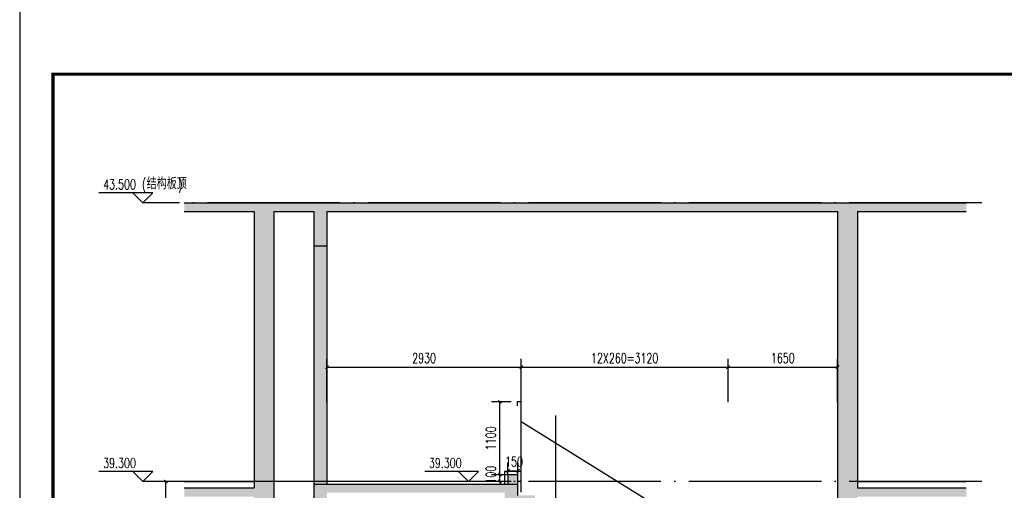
# Model space of a CAD drawing. Extents: x 797781 to 1255204, y 21234 to 1024248.
# Tile 987 of 1056: x 1146159 to 1161009, y 639538 to 646634. Entities that reach past the tile are written whole.
import ezdxf

# ---------------------------------------------------------------- set-up
doc = ezdxf.new("R2010")
doc.units = 0
doc.header["$LTSCALE"] = 1000
doc.header["$MEASUREMENT"] = 0
doc.linetypes.add('230303生产综合楼-平面图_t8$0$DOTE', pattern=[2.42, 2, -0.2, 0.02, -0.2])
for name, color, linetype in [('230303生产综合楼-平面图_t8$0$AXIS', 3, 'Continuous'), ('230303生产综合楼-平面图_t8$0$DIM_ELEV', 3, 'Continuous'), ('230303生产综合楼-平面图_t8$0$DOTE', 1, '230303生产综合楼-平面图_t8$0$DOTE'), ('230303生产综合楼-平面图_t8$0$PUB_DIM', 3, 'Continuous'), ('230303生产综合楼-平面图_t8$0$PUB_TEXT', 7, 'Continuous'), ('230303生产综合楼-平面图_t8$0$WALL', 40, 'Continuous'), ('PUB_HATCH', 8, 'Continuous'), ('PUB_TITLE', 4, 'Continuous')]:
    doc.layers.add(name, color=color, linetype=linetype)
doc.styles.add('230303生产综合楼-平面图_t8$0$_TCH_DIM', font='SIMPLEX', dxfattribs={"bigfont": 'GBCBIG'})
doc.styles.add('230303生产综合楼-平面图_T8$0$_TCH_DIM_T3', font='SIMPLEX', dxfattribs={"width": 0.705882, "bigfont": 'GBCBIG'})
doc.dimstyles.new('230303生产综合楼-平面图_T8$0$_TCH_ARCH&&50', dxfattribs={"dimtxt": 148.75, "dimasz": 50, "dimexe": 125, "dimexo": 150, "dimgap": 63.125, "dimtad": 1, "dimdec": 0, "dimzin": 0, "dimdsep": 46, "dimtxsty": '230303生产综合楼-平面图_T8$0$_TCH_DIM_T3', "dimblk": '230303生产综合楼-平面图_t8$0$_ArchTick', "dimcen": 0.09, "dimclrt": 7, "dimazin": 2, "dimtfac": 1, "dimtdec": 0, "dimtix": 1, "dimtmove": 2, "dimatfit": 3, "dimfxl": 1, "dimtolj": 1, "dimtzin": 0, "dimarcsym": 0})

# ---------------------------------------------------------------- blocks, each defined once
blk = doc.blocks.new('230303生产综合楼-平面图_t8$0$_ArchTick')
at = {"color": 0, "linetype": 'ByBlock', "const_width": 0.3}
blk.add_lwpolyline([(-0.5, -0.5), (0.5, 0.5)], dxfattribs=at)
blk = doc.blocks.new('*D2448')
at = {"layer": '230303生产综合楼-平面图_t8$0$PUB_DIM', "color": 0, "lineweight": -2, "transparency": 16777216}
for p, q in [((1153524, 639773), (1153524, 639959)), ((1153674, 639773), (1153674, 639959)), ((1153524, 639834), (1153674, 639834))]:
    blk.add_line(p, q, dxfattribs=at)
at = {"layer": 'Defpoints', "color": 0, "transparency": 16777216}
for p in [(1153674, 639834), (1153524, 639623), (1153674, 639623)]:
    blk.add_point(p, dxfattribs=at)
at = {"layer": '230303生产综合楼-平面图_t8$0$PUB_DIM', "color": 0, "lineweight": -2, "transparency": 16777216, "xscale": 50, "yscale": 50, "zscale": 50, "rotation": 180}
blk.add_blockref('230303生产综合楼-平面图_t8$0$_ArchTick', (1153524, 639834), dxfattribs=at)
at = {"layer": '230303生产综合楼-平面图_t8$0$PUB_DIM', "color": 0, "lineweight": -2, "transparency": 16777216, "xscale": 50, "yscale": 50, "zscale": 50}
blk.add_blockref('230303生产综合楼-平面图_t8$0$_ArchTick', (1153674, 639834), dxfattribs=at)
at = {"layer": '230303生产综合楼-平面图_t8$0$PUB_DIM', "color": 7, "transparency": 16777216, "insert": (1153615, 639971), "char_height": 148.8, "attachment_point": 5, "style": '230303生产综合楼-平面图_T8$0$_TCH_DIM_T3'}
blk.add_mtext('\\A1;150', dxfattribs=at)
blk = doc.blocks.new('*D2483')
at = {"layer": '230303生产综合楼-平面图_t8$0$PUB_DIM', "color": 0, "lineweight": -2, "transparency": 16777216}
for p, q in [((1149290, 639673), (1148241, 639673)), ((1148366, 637573), (1148366, 639673)), ((1149290, 637573), (1148241, 637573))]:
    blk.add_line(p, q, dxfattribs=at)
at = {"layer": 'Defpoints', "color": 0, "transparency": 16777216}
for p in [(1148366, 639673), (1149440, 639673), (1149440, 637573)]:
    blk.add_point(p, dxfattribs=at)
at = {"layer": '230303生产综合楼-平面图_t8$0$PUB_DIM', "color": 0, "lineweight": -2, "transparency": 16777216, "xscale": 50, "yscale": 50, "zscale": 50}
for p, rotation in [((1148366, 639673), 90), ((1148366, 637573), 270)]:
    blk.add_blockref('230303生产综合楼-平面图_t8$0$_ArchTick', p, dxfattribs=dict(at, rotation=rotation))
at = {"layer": '230303生产综合楼-平面图_t8$0$PUB_DIM', "color": 7, "transparency": 16777216, "insert": (1148229, 638623), "char_height": 148.75, "attachment_point": 5, "rotation": 90, "style": '230303生产综合楼-平面图_T8$0$_TCH_DIM_T3'}
blk.add_mtext('\\A1;161.5X13=2100', dxfattribs=at)
blk = doc.blocks.new('*D3619')
at = {"layer": '230303生产综合楼-平面图_t8$0$PUB_DIM', "color": 0, "lineweight": -2, "transparency": 16777216}
for p, q in [((1153574, 640873), (1153277, 640873)), ((1153402, 639773), (1153402, 640873)), ((1153574, 639773), (1153277, 639773))]:
    blk.add_line(p, q, dxfattribs=at)
at = {"layer": 'Defpoints', "color": 0, "transparency": 16777216}
for p in [(1153402, 640873), (1153724, 640873), (1153724, 639773)]:
    blk.add_point(p, dxfattribs=at)
at = {"layer": '230303生产综合楼-平面图_t8$0$PUB_DIM', "color": 0, "lineweight": -2, "transparency": 16777216, "xscale": 50, "yscale": 50, "zscale": 50}
for p, rotation in [((1153402, 640873), 90), ((1153402, 639773), 270)]:
    blk.add_blockref('230303生产综合楼-平面图_t8$0$_ArchTick', p, dxfattribs=dict(at, rotation=rotation))
at = {"layer": '230303生产综合楼-平面图_t8$0$PUB_DIM', "color": 7, "transparency": 16777216, "insert": (1153265, 640323), "char_height": 148.8, "attachment_point": 5, "rotation": 90, "style": '230303生产综合楼-平面图_T8$0$_TCH_DIM_T3'}
blk.add_mtext('\\A1;1100', dxfattribs=at)
blk = doc.blocks.new('*D3620')
at = {"layer": '230303生产综合楼-平面图_t8$0$PUB_DIM', "color": 0, "lineweight": -2, "transparency": 16777216}
for p, q in [((1153574, 639773), (1153277, 639773)), ((1153402, 639773), (1153402, 639823)), ((1153402, 639673), (1153402, 639773)), ((1153574, 639673), (1153277, 639673)), ((1153402, 639673), (1153402, 639623))]:
    blk.add_line(p, q, dxfattribs=at)
at = {"layer": 'Defpoints', "color": 0, "transparency": 16777216}
for p in [(1153402, 639773), (1153724, 639773), (1153724, 639673)]:
    blk.add_point(p, dxfattribs=at)
at = {"layer": '230303生产综合楼-平面图_t8$0$PUB_DIM', "color": 0, "lineweight": -2, "transparency": 16777216, "xscale": 50, "yscale": 50, "zscale": 50}
for p, rotation in [((1153402, 639773), 270), ((1153402, 639673), 90)]:
    blk.add_blockref('230303生产综合楼-平面图_t8$0$_ArchTick', p, dxfattribs=dict(at, rotation=rotation))
at = {"layer": '230303生产综合楼-平面图_t8$0$PUB_DIM', "color": 7, "transparency": 16777216, "insert": (1153265, 639773), "char_height": 148.8, "attachment_point": 5, "rotation": 90, "style": '230303生产综合楼-平面图_T8$0$_TCH_DIM_T3'}
blk.add_mtext('\\A1;100', dxfattribs=at)
blk = doc.blocks.new('*D3621')
at = {"layer": '230303生产综合楼-平面图_t8$0$AXIS', "color": 0, "lineweight": -2, "transparency": 16777216}
for p, q in [((1150794, 640866), (1150794, 641520)), ((1150794, 641395), (1153724, 641395)), ((1153724, 640866), (1153724, 641520))]:
    blk.add_line(p, q, dxfattribs=at)
at = {"layer": 'Defpoints', "color": 0, "transparency": 16777216}
for p in [(1153724, 641395), (1150794, 640716), (1153724, 640716)]:
    blk.add_point(p, dxfattribs=at)
at = {"layer": '230303生产综合楼-平面图_t8$0$AXIS', "color": 0, "lineweight": -2, "transparency": 16777216, "xscale": 50, "yscale": 50, "zscale": 50, "rotation": 180}
blk.add_blockref('230303生产综合楼-平面图_t8$0$_ArchTick', (1150794, 641395), dxfattribs=at)
at = {"layer": '230303生产综合楼-平面图_t8$0$AXIS', "color": 0, "lineweight": -2, "transparency": 16777216, "xscale": 50, "yscale": 50, "zscale": 50}
blk.add_blockref('230303生产综合楼-平面图_t8$0$_ArchTick', (1153724, 641395), dxfattribs=at)
at = {"layer": '230303生产综合楼-平面图_t8$0$AXIS', "color": 7, "transparency": 16777216, "insert": (1152259, 641532), "char_height": 148.8, "attachment_point": 5, "style": '230303生产综合楼-平面图_T8$0$_TCH_DIM_T3'}
blk.add_mtext('\\A1;2930', dxfattribs=at)
blk = doc.blocks.new('*D3622')
at = {"layer": '230303生产综合楼-平面图_t8$0$AXIS', "color": 0, "lineweight": -2, "transparency": 16777216}
for p, q in [((1153724, 640866), (1153724, 641520)), ((1153724, 641395), (1156844, 641395)), ((1156844, 640866), (1156844, 641520))]:
    blk.add_line(p, q, dxfattribs=at)
at = {"layer": 'Defpoints', "color": 0, "transparency": 16777216}
for p in [(1156844, 641395), (1153724, 640716), (1156844, 640716)]:
    blk.add_point(p, dxfattribs=at)
at = {"layer": '230303生产综合楼-平面图_t8$0$AXIS', "color": 0, "lineweight": -2, "transparency": 16777216, "xscale": 50, "yscale": 50, "zscale": 50, "rotation": 180}
blk.add_blockref('230303生产综合楼-平面图_t8$0$_ArchTick', (1153724, 641395), dxfattribs=at)
at = {"layer": '230303生产综合楼-平面图_t8$0$AXIS', "color": 0, "lineweight": -2, "transparency": 16777216, "xscale": 50, "yscale": 50, "zscale": 50}
blk.add_blockref('230303生产综合楼-平面图_t8$0$_ArchTick', (1156844, 641395), dxfattribs=at)
at = {"layer": '230303生产综合楼-平面图_t8$0$AXIS', "color": 7, "transparency": 16777216, "insert": (1155284, 641532), "char_height": 148.75, "attachment_point": 5, "style": '230303生产综合楼-平面图_T8$0$_TCH_DIM_T3'}
blk.add_mtext('\\A1;12X260=3120', dxfattribs=at)
blk = doc.blocks.new('*D3623')
at = {"layer": '230303生产综合楼-平面图_t8$0$AXIS', "color": 0, "lineweight": -2, "transparency": 16777216}
for p, q in [((1156844, 640866), (1156844, 641520)), ((1156844, 641395), (1158494, 641395)), ((1158494, 640866), (1158494, 641520))]:
    blk.add_line(p, q, dxfattribs=at)
at = {"layer": 'Defpoints', "color": 0, "transparency": 16777216}
for p in [(1158494, 641395), (1156844, 640716), (1158494, 640716)]:
    blk.add_point(p, dxfattribs=at)
at = {"layer": '230303生产综合楼-平面图_t8$0$AXIS', "color": 0, "lineweight": -2, "transparency": 16777216, "xscale": 50, "yscale": 50, "zscale": 50, "rotation": 180}
blk.add_blockref('230303生产综合楼-平面图_t8$0$_ArchTick', (1156844, 641395), dxfattribs=at)
at = {"layer": '230303生产综合楼-平面图_t8$0$AXIS', "color": 0, "lineweight": -2, "transparency": 16777216, "xscale": 50, "yscale": 50, "zscale": 50}
blk.add_blockref('230303生产综合楼-平面图_t8$0$_ArchTick', (1158494, 641395), dxfattribs=at)
at = {"layer": '230303生产综合楼-平面图_t8$0$AXIS', "color": 7, "transparency": 16777216, "insert": (1157669, 641532), "char_height": 148.8, "attachment_point": 5, "style": '230303生产综合楼-平面图_T8$0$_TCH_DIM_T3'}
blk.add_mtext('\\A1;1650', dxfattribs=at)

msp = doc.modelspace()

# ---------------------------------------------------------------- hatches: boundary and pattern name
at = {"layer": 'PUB_HATCH'}
h = msp.add_hatch(dxfattribs=at)
h.set_pattern_fill('钢筋混凝土', color=256, scale=50)
h.set_pattern_definition([(45, (377525.06, 710188.74), (-88.388348, 88.388348), []), (50, (377525.06, 710188.74), (358.63009, -31.37607), [37.5, -412.5]), (355, (377525.06, 710188.74), (-69.37567, 376.09607), [30, -330]), (100.4514, (377554.94, 710186.13), (289.25469, 344.71977), [31.8701, -350.57106]), (46.1842, (377525.06, 710288.74), (533.62052, -82.7595), [56.25, -618.75]), (96.6356, (377569.5, 710281.85), (467.33135, 487.05894), [47.80514, -525.8565]), (351.1842, (377525.06, 710288.74), (467.33097, 487.0593), [45, -495]), (21, (377575.06, 710263.74), (298.45353, -201.30945), [37.5, -412.5]), (326, (377575.06, 710263.74), (121.65767, 362.57502), [30, -330]), (71.4514, (377599.93, 710246.97), (420.11131, 161.26525), [31.8701, -350.57106]), (37.5, (377525.06, 710188.74), (6.079928, 166.446927), [0, -326, 0, -335, 0, -331.25]), (7.5, (377525.06, 710188.74), (131.53477, 197.205856), [0, -191, 0, -318.5, 0, -126.25]), (327.5, (377413.56, 710188.74), (266.911218, -11.277436), [0, -125, 0, -390, 0, -517.5]), (317.5, (377363.56, 710188.74), (291.593085, 50.05249), [0, -162.5, 0, -259, 0, -367.5])])
h.paths.add_polyline_path([(1158843.7, 626423.4), (1158793.7, 626423.4), (1158793.7, 631043.4), (1160434.7, 631043.4), (1160434.7, 631173.4), (1158793.7, 631173.4), (1158793.7, 635243.4), (1160434.7, 635243.4), (1160434.7, 635373.4), (1158793.7, 635373.4), (1158793.7, 639443.4), (1160434.7, 639443.4), (1160434.7, 639573.4), (1158793.7, 639573.4), (1158793.7, 643743.4), (1160434.7, 643743.4), (1160434.7, 643873.4), (1148641.1, 643873.4), (1148641.1, 643743.4), (1149693.7, 643743.4), (1149693.7, 639573.4), (1148641.1, 639573.4), (1148641.1, 639443.4), (1149693.7, 639443.4), (1149693.7, 635373.4), (1148641.1, 635373.4), (1148641.1, 635243.4), (1149693.7, 635243.4), (1149693.7, 631173.4), (1148641.1, 631173.4), (1148641.1, 631043.4), (1149693.7, 631043.4), (1149693.7, 626373.4), (1148641.1, 626373.4), (1148641.1, 626243.4), (1149643.7, 626243.4), (1149643.7, 621273.4), (1148641.1, 621273.4), (1148641.1, 621023.4), (1149643.7, 621023.4), (1149643.7, 615673.4), (1148641.1, 615673.4), (1148641.1, 615373.4), (1160434.7, 615373.4), (1160434.7, 615673.4), (1158843.7, 615673.4), (1158843.7, 621023.4), (1160434.7, 621023.4), (1160434.7, 621273.4), (1158843.7, 621273.4)])
h.paths.add_polyline_path([(1158493.7, 623873.3), (1156793.7, 623873.3), (1156793.7, 624032.7), (1156533.7, 624032.7), (1156533.7, 624192.1), (1156273.7, 624192.1), (1156273.7, 624351.4), (1156013.7, 624351.4), (1156013.7, 624510.8), (1155753.7, 624510.8), (1155753.7, 624670.2), (1155493.7, 624670.2), (1155493.7, 624829.6), (1155233.7, 624829.6), (1155233.7, 624989), (1154973.7, 624989), (1154973.7, 625148.3), (1154713.7, 625148.3), (1154713.7, 625307.7), (1154453.7, 625307.7), (1154453.7, 625467.1), (1154193.7, 625467.1), (1154193.7, 625626.5), (1153933.7, 625626.5), (1153933.7, 625785.9), (1153673.7, 625785.9), (1153673.7, 625945.2), (1153413.7, 625945.2), (1153413.7, 626104.6), (1153153.7, 626104.6), (1153153.7, 626264), (1152893.7, 626264), (1152893.7, 626423.2), (1150593.7, 626423.2), (1150593.7, 625823.4), (1150793.7, 625823.4), (1150793.7, 626303.4), (1152693.7, 626303.4), (1152693.7, 626073.4), (1152893.7, 626073.4), (1152893.7, 626123.3), (1156759.7, 623753.4), (1156793.7, 623753.4), (1156793.7, 623523.4), (1156993.7, 623523.4), (1156993.7, 623753.4), (1158493.7, 623753.4), (1158493.7, 619923.3), (1156793.7, 619923.3), (1156793.7, 620078.9), (1156533.7, 620078.9), (1156533.7, 620234.5), (1156273.7, 620234.5), (1156273.7, 620390), (1156013.7, 620390), (1156013.7, 620545.6), (1155753.7, 620545.6), (1155753.7, 620701.1), (1155493.7, 620701.1), (1155493.7, 620856.7), (1155233.7, 620856.7), (1155233.7, 621012.3), (1154973.7, 621012.3), (1154973.7, 621167.8), (1154713.7, 621167.8), (1154713.7, 621323.4), (1150593.7, 621323.4), (1150593.7, 620723.4), (1150793.7, 620723.4), (1150793.7, 621203.4), (1152953.7, 621203.4), (1152953.7, 620973.4), (1153153.7, 620973.4), (1153153.7, 621203.4), (1154420.6, 621203.4), (1156760.6, 619803.3), (1156893.7, 619803.3), (1156893.7, 619573.3), (1157093.7, 619573.3), (1157093.7, 619803.3), (1158493.7, 619803.3), (1158493.7, 617123.3), (1156793.7, 617123.3), (1156793.7, 617278.9), (1156533.7, 617278.9), (1156533.7, 617434.5), (1156273.7, 617434.5), (1156273.7, 617590), (1156013.7, 617590), (1156013.7, 617745.6), (1155753.7, 617745.6), (1155753.7, 617901.1), (1155493.7, 617901.1), (1155493.7, 618056.7), (1155233.7, 618056.7), (1155233.7, 618212.3), (1154973.7, 618212.3), (1154973.7, 618367.8), (1154713.7, 618367.8), (1154713.7, 618523.4), (1150593.7, 618523.4), (1150593.7, 618173.4), (1150793.7, 618173.4), (1150793.7, 618403.4), (1152953.7, 618403.4), (1152953.7, 618173.4), (1153153.7, 618173.4), (1153153.7, 618403.4), (1154420.6, 618403.4), (1156760.6, 617003.3), (1156893.7, 617003.3), (1156893.7, 616773.3), (1157093.7, 616773.3), (1157093.7, 617003.3), (1158493.7, 617003.3), (1158493.7, 615673.4), (1149993.7, 615673.4), (1149993.7, 643743.4), (1150593.7, 643743.4), (1150593.7, 643223.4), (1150793.7, 643223.4), (1150793.7, 643743.4), (1158493.7, 643743.4), (1158493.7, 637523.4), (1156793.7, 637523.4), (1156793.7, 637684.9), (1156533.7, 637684.9), (1156533.7, 637846.5), (1156273.7, 637846.5), (1156273.7, 638008), (1156013.7, 638008), (1156013.7, 638169.6), (1155753.7, 638169.6), (1155753.7, 638331.1), (1155493.7, 638331.1), (1155493.7, 638492.6), (1155233.7, 638492.6), (1155233.7, 638654.2), (1154973.7, 638654.2), (1154973.7, 638815.7), (1154713.7, 638815.7), (1154713.7, 638977.3), (1154453.7, 638977.3), (1154453.7, 639138.8), (1154193.7, 639138.8), (1154193.7, 639300.3), (1153933.7, 639300.3), (1153933.7, 639461.9), (1153673.7, 639461.9), (1153673.7, 639623.4), (1150593.7, 639623.4), (1150593.7, 639023.4), (1150793.7, 639023.4), (1150793.7, 639503.4), (1153473.7, 639503.4), (1153473.7, 639273.4), (1153673.7, 639273.4), (1153673.7, 639320.6), (1156759.5, 637403.4), (1156793.7, 637403.4), (1156793.7, 637173.4), (1156993.7, 637173.4), (1156993.7, 637403.4), (1158493.7, 637403.4), (1158493.7, 633323.4), (1156793.7, 633323.4), (1156793.7, 633484.9), (1156533.7, 633484.9), (1156533.7, 633646.5), (1156273.7, 633646.5), (1156273.7, 633808), (1156013.7, 633808), (1156013.7, 633969.6), (1155753.7, 633969.6), (1155753.7, 634131.1), (1155493.7, 634131.1), (1155493.7, 634292.6), (1155233.7, 634292.6), (1155233.7, 634454.2), (1154973.7, 634454.2), (1154973.7, 634615.7), (1154713.7, 634615.7), (1154713.7, 634777.3), (1154453.7, 634777.3), (1154453.7, 634938.8), (1154193.7, 634938.8), (1154193.7, 635100.3), (1153933.7, 635100.3), (1153933.7, 635261.9), (1153673.7, 635261.9), (1153673.7, 635423.4), (1150593.7, 635423.4), (1150593.7, 634823.4), (1150793.7, 634823.4), (1150793.7, 635303.4), (1153473.7, 635303.4), (1153473.7, 635073.4), (1153673.7, 635073.4), (1153673.7, 635120.6), (1156759.5, 633203.4), (1156793.7, 633203.4), (1156793.7, 632973.4), (1156993.7, 632973.4), (1156993.7, 633203.4), (1158493.7, 633203.4), (1158493.7, 628823.4), (1156793.7, 628823.4), (1156793.7, 628983.4), (1156533.7, 628983.4), (1156533.7, 629143.4), (1156273.7, 629143.4), (1156273.7, 629303.4), (1156013.7, 629303.4), (1156013.7, 629463.4), (1155753.7, 629463.4), (1155753.7, 629623.4), (1155493.7, 629623.4), (1155493.7, 629783.4), (1155233.7, 629783.4), (1155233.7, 629943.4), (1154973.7, 629943.4), (1154973.7, 630103.4), (1154713.7, 630103.4), (1154713.7, 630263.4), (1154453.7, 630263.4), (1154453.7, 630423.4), (1154193.7, 630423.4), (1154193.7, 630583.4), (1153933.7, 630583.4), (1153933.7, 630743.4), (1153673.7, 630743.4), (1153673.7, 630903.4), (1153413.7, 630903.4), (1153413.7, 631063.4), (1153153.7, 631063.4), (1153153.7, 631223.4), (1150593.7, 631223.4), (1150593.7, 630623.4), (1150793.7, 630623.4), (1150793.7, 631103.4), (1152953.7, 631103.4), (1152953.7, 630873.4), (1153153.7, 630873.4), (1153153.7, 630922.5), (1156759.7, 628703.4), (1156793.7, 628703.4), (1156793.7, 628473.4), (1156993.7, 628473.4), (1156993.7, 628703.4), (1158493.7, 628703.4)], flags=16)
h.paths.add_polyline_path([(1153143.7, 623673.4), (1152943.7, 623673.4), (1152943.7, 623773.4), (1153143.7, 623773.4)], flags=0)
h.paths.add_polyline_path([(1153523.7, 639623.4), (1153673.7, 639623.4), (1153673.7, 639773.4), (1153523.7, 639773.4)], flags=16)
h = msp.add_hatch(dxfattribs=at)
h.set_pattern_fill('加气混凝土', color=256, scale=50)
h.set_pattern_definition([(0, (377702.06, 710005.74), (300, 600), [0, -600]), (0, (377351.06, 709924.74), (300, 600), [0, -600]), (0, (377546.06, 709918.74), (300, 600), [0, -600]), (0, (377759.06, 710095.74), (300, 600), [0, -600]), (0, (377510.06, 709888.74), (300, 600), [0, -600]), (0, (377819.06, 710473.74), (300, 600), [0, -600]), (0, (377636.06, 710425.74), (300, 600), [0, -600]), (0, (377732.06, 710350.74), (300, 600), [0, -600]), (0, (377243.06, 710338.74), (300, 600), [0, -600]), (0, (377537.06, 710311.74), (300, 600), [0, -600]), (0, (377423.06, 710158.74), (300, 600), [0, -600]), (0, (377429.06, 709933.74), (300, 600), [0, -600]), (0, (377654.06, 709909.74), (300, 600), [0, -600]), (0, (377819.06, 710173.74), (300, 600), [0, -600]), (0, (377258.06, 710080.74), (300, 600), [0, -600]), (0, (377309.06, 710182.74), (300, 600), [0, -600]), (0, (377543.06, 710140.74), (300, 600), [0, -600]), (0, (377459.06, 710053.74), (300, 600), [0, -600]), (0, (377411.06, 710251.74), (300, 600), [0, -600]), (0, (377486.06, 710476.74), (300, 600), [0, -600]), (0, (377282.06, 709954.74), (300, 600), [0, -600]), (0, (377612.06, 710353.74), (300, 600), [0, -600]), (0, (377333.06, 710362.74), (300, 600), [0, -600]), (0, (377285.06, 710440.74), (300, 600), [0, -600]), (130.601294, (377782.2, 710285.886), (-1499.9999834, 1800.0000079), [26.34155, -11037.111]), (18.434949, (377739.34, 710297.31), (1499.999994, 599.999996), [27.10524, -3767.6279]), (90, (377739.34, 710271.6), (300, 600), [25.7143, -1174.28565]), (161.565051, (377765.06, 710263.03), (-1500.000008, 599.999955), [27.10524, -3767.6279]), (53.130102, (377765.06, 710263.03), (300, 600), [28.57143, -2971.4285]), (135, (377787.91, 709957.31), (-300.000036, 599.99996), [24.24366, -1672.8126]), (45, (377753.63, 709957.31), (300, 600), [24.24366, -1672.8126]), (135, (377770.77, 709940.17), (-300.000036, 599.99996), [24.24366, -1672.8126]), (45, (377770.77, 709940.17), (300, 600), [24.24366, -1672.8126]), (116.56505, (377499.34, 710360.17), (-5e-05, 1199.99997), [31.94383, -638.8765]), (180, (377485.06, 710388.74), (-300, 600), [34.2857, -565.71425]), (63.43495, (377436.5, 710360.17), (3e-06, 1200), [31.94383, -638.8765]), (116.56505, (377450.77, 710331.6), (-5e-05, 1199.99997), [31.94383, -638.8765]), (0, (377450.77, 710331.6), (300, 600), [34.2857, -565.71425]), (63.43495, (377485.06, 710331.6), (3e-06, 1200), [31.94383, -638.8765]), (107.102728, (377725.056, 710157.315), (-899.9999656, 3000.00000484), [38.86135, -16282.9025]), (143.972626, (377713.627, 710194.457), (-5699.9999277, 4199.9999952), [38.86135, -8122.02]), (180, (377682.2, 710217.3), (-300, 600), [37.14286, -562.8571]), (36.027373, (377613.627, 710194.457), (5699.999958, 4199.9999547), [38.86135, -8122.02]), (71.565051, (377602.2, 710160.17), (900.000005, 2999.999995), [36.1403, -3758.5928]), (107.102728, (377613.627, 710123.029), (-899.9999656, 3000.00000484), [38.86135, -16282.9025]), (143.972626, (377645.056, 710100.17), (-5699.9999277, 4199.9999952), [38.86135, -8122.02]), (0, (377645.06, 710100.2), (300, 600), [37.14286, -562.8571]), (36.027373, (377682.2, 710100.17), (5699.999958, 4199.9999547), [38.86135, -8122.02]), (71.565051, (377713.63, 710123.03), (900.000005, 2999.999995), [36.1403, -3758.5928]), (150.255118, (377730.77, 710437.315), (-900.000002, 599.9999926), [23.035, -4814.3196]), (90, (377710.77, 710425.9), (300, 600), [22.85714, -1177.14275]), (29.744881, (377710.77, 710425.886), (900.0000005, 599.999997), [23.035, -4814.3196]), (116.56505, (377590.77, 710011.6), (-5e-05, 1199.99997), [31.94383, -638.8765]), (168.690067, (377576.484, 710040.17), (-2700.000002, 599.999985), [29.13725, -6089.6855]), (41.185925, (377525.056, 710025.886), (7499.9999546, 6599.9999423), [30.37184, -12725.802]), (90, (377525.06, 709997.3), (300, 600), [28.57143, -1171.4285]), (138.814074, (377547.913, 709977.315), (-7499.9998667, 6600.000042), [30.37184, -12725.802]), (16.699244, (377547.913, 709977.315), (9899.9999255, 2999.9999686), [29.82945, -12498.5375]), (60.945396, (377576.484, 709985.886), (299.9999992, 599.9999947), [29.4161, -12325.3395]), (109.983106, (377339.341, 710263.03), (-1500.00000565, 4199.9999889), [33.442, -14012.1975]), (155.556045, (377327.913, 710294.457), (-3900.0000149, 1799.9999626), [34.523, -14465.1315]), (24.4439547, (377265.056, 710294.457), (3900.00000195, 1799.99999134), [34.523, -14465.1315]), (70.0168934, (377253.627, 710263.03), (1500.0000045, 4199.9999896), [33.442, -14012.1975]), (109.983106, (377265.056, 710231.6), (-1500.00000565, 4199.9999889), [33.442, -14012.1975]), (160.016893, (377296.484, 710220.17), (-1500.000001, 599.9999727), [33.442, -6989.3775]), (19.9831065, (377296.484, 710220.17), (1499.9999918, 599.999999), [33.442, -6989.3775]), (70.0168934, (377327.913, 710231.6), (1500.0000045, 4199.9999896), [33.442, -14012.1975]), (122.005383, (377562.2, 710208.74), (-300.0000403, 599.9999694), [26.95423, -5633.434]), (18.434949, (377522.2, 710223.03), (1499.999994, 599.999996), [27.10524, -3767.6279]), (90, (377522.2, 710197.3), (300, 600), [25.7143, -1174.28565]), (161.565051, (377547.91, 710188.74), (-1500.000008, 599.999955), [27.10524, -3767.6279]), (54.462322, (377547.913, 710188.743), (2099.999997, 2999.9999955), [24.57807, -10298.2115]), (116.56505, (377387.9, 710063.03), (-5e-05, 1199.99997), [31.94383, -638.8765]), (180, (377373.6, 710091.6), (-300, 600), [31.42857, -568.5714]), (59.0362434, (377325.056, 710063.03), (300.000001, 599.999997), [33.31973, -6963.822]), (120.963756, (377342.2, 710034.457), (-300.000041, 599.9999724), [33.31973, -6963.822]), (0, (377342.2, 710034.46), (300, 600), [31.42857, -568.5714]), (63.43495, (377373.63, 710034.46), (3e-06, 1200), [31.94383, -638.8765])])
h.paths.add_polyline_path([(1150793.7, 643223.4), (1150593.7, 643223.4), (1150593.7, 639623.4), (1150793.7, 639623.4)])
h.paths.add_polyline_path([(1150793.7, 639023.4), (1150593.7, 639023.4), (1150593.7, 635423.4), (1150793.7, 635423.4)])
h.paths.add_polyline_path([(1150793.7, 634823.4), (1150593.7, 634823.4), (1150593.7, 631223.4), (1150793.7, 631223.4)])
h.paths.add_polyline_path([(1150593.7, 626423.2), (1150793.7, 626423.2), (1150793.7, 630623.4), (1150593.7, 630623.4)])
h.paths.add_polyline_path([(1153143.7, 625970), (1152943.7, 626092.6), (1152943.7, 623773.4), (1153143.7, 623773.4)])
h.paths.add_polyline_path([(1150593.7, 621323.4), (1150793.7, 621323.4), (1150793.7, 625823.4), (1150593.7, 625823.4)])
h.paths.add_polyline_path([(1150593.7, 618523.4), (1150793.7, 618523.4), (1150793.7, 620723.4), (1150593.7, 620723.4)])
h.paths.add_polyline_path([(1150793.7, 618173.4), (1150593.7, 618173.4), (1150593.7, 615673.4), (1150793.7, 615673.4)])

# ---------------------------------------------------------------- linework, layer by layer
for points in [[(1153723.7, 639773.4), (1153723.7, 640873.4), (1153663.7, 640873.4), (1153663.7, 640813.4)], [(1153723.7, 640573.4), (1156843.7, 638634.9)], [(1153723.7, 639623.4), (1153723.7, 639823.4), (1153473.7, 639823.4), (1153473.7, 639623.4)], [(1148641.1, 639673.4), (1149693.7, 639673.4)], [(1153523.7, 639673.4), (1150793.7, 639673.4)], [(1153723.7, 639511.9), (1153723.7, 639673.4), (1153673.7, 639673.4)], [(1158793.7, 639673.4), (1160434.7, 639673.4)]]:
    msp.add_lwpolyline(points)
at = {"layer": '230303生产综合楼-平面图_t8$0$DIM_ELEV'}
for p, q in [((1148165.4, 644023.4), (1147355.4, 644023.4)), ((1148015.4, 643873.4), (1147865.4, 644023.4)), ((1148015.4, 643873.4), (1148165.4, 644023.4)), ((1148165.4, 639823.4), (1147355.4, 639823.4)), ((1148015.4, 639673.4), (1147865.4, 639823.4)), ((1148015.4, 639673.4), (1148165.4, 639823.4)), ((1153077.7, 639823.4), (1152267.7, 639823.4)), ((1152927.7, 639673.4), (1152777.7, 639823.4)), ((1152927.7, 639673.4), (1153077.7, 639823.4))]:
    msp.add_line(p, q, dxfattribs=at)
at = {"layer": '230303生产综合楼-平面图_t8$0$DOTE'}
for p, q in [((1160670.8, 643873.4), (1148015.4, 643873.4)), ((1154243.7, 615191.7), (1154243.7, 640664.7)), ((1160670.8, 639673.4), (1148015.4, 639673.4))]:
    msp.add_line(p, q, dxfattribs=at)
at = {"layer": '230303生产综合楼-平面图_t8$0$WALL'}
for points in [[(1148641.1, 643873.4), (1160434.7, 643873.4)], [(1148641.1, 643743.4), (1149693.7, 643743.4)], [(1149693.7, 643743.4), (1149693.7, 639573.4)], [(1149993.7, 643743.4), (1150593.7, 643743.4)], [(1149993.7, 643743.4), (1149993.7, 615673.4)], [(1150593.7, 643743.4), (1150593.7, 615673.4)], [(1150793.7, 643743.4), (1158493.7, 643743.4)], [(1150793.7, 643743.4), (1150793.7, 639623.4)], [(1158493.7, 643743.4), (1158493.7, 637523.4)], [(1158793.7, 643743.4), (1160434.7, 643743.4)], [(1158793.7, 643743.4), (1158793.7, 639573.4)], [(1150593.7, 643223.4), (1150793.7, 643223.4)], [(1153673.7, 639623.4), (1153673.7, 639773.4), (1153523.7, 639773.4), (1153523.7, 639623.4)], [(1153673.7, 639461.9), (1153673.7, 639623.4), (1150593.7, 639623.4)], [(1148641.1, 639573.4), (1149693.7, 639573.4)], [(1158793.7, 639573.4), (1160434.7, 639573.4)]]:
    msp.add_lwpolyline(points, dxfattribs=at)
at = {"layer": 'PUB_TITLE'}
msp.add_lwpolyline([(1146159.4, 605013.1), (1175859.4, 605013.1), (1175859.4, 647063.1), (1146159.4, 647063.1)], close=True, dxfattribs=at)
at = {"layer": 'PUB_TITLE', "const_width": 50}
msp.add_lwpolyline([(1146659.4, 605513.1), (1175359.4, 605513.1), (1175359.4, 645813.1), (1146659.4, 645813.1)], close=True, dxfattribs=at)

# ---------------------------------------------------------------- texts
at = {"layer": '230303生产综合楼-平面图_t8$0$PUB_TEXT', "style": '230303生产综合楼-平面图_t8$0$_TCH_DIM', "width": 0.705882}
for s, height, p in [('43.500', 148.75, (1147418.4, 644075.9)), ('(', 148.8, (1148003.4, 644075.9)), (')', 148.8, (1148550, 644075.9)), ('39.300', 148.75, (1147418.4, 639875.9)), ('39.300', 148.75, (1152330.7, 639875.9))]:
    msp.add_text(s, height=height, dxfattribs=at).set_placement(p)
at = {"layer": '230303生产综合楼-平面图_t8$0$PUB_TEXT', "style": '230303生产综合楼-平面图_t8$0$_TCH_DIM'}
msp.add_text('结构板顶', height=178.72, dxfattribs=at).set_placement((1148073.4, 644075.9))

# ---------------------------------------------------------------- dimensions: what is measured, and where the dimension line sits
at = {"layer": '230303生产综合楼-平面图_t8$0$AXIS'}
for p1, p2, picture, middle in [((1150793.7, 640716), (1153723.7, 640716), '*D3621', (1152258.7, 641532.3)), ((1156843.7, 640716), (1158493.7, 640716), '*D3623', (1157668.7, 641532.3))]:
    dim = msp.add_aligned_dim(p1=p1, p2=p2, distance=678.9, dimstyle='230303生产综合楼-平面图_T8$0$_TCH_ARCH&&50', dxfattribs=at)
    dim.commit()
    dim.dimension.update_dxf_attribs({"geometry": picture, "text_midpoint": middle})
dim = msp.add_aligned_dim(p1=(1153723.7, 640716), p2=(1156843.7, 640716), distance=678.9, text='12X260=3120', dimstyle='230303生产综合楼-平面图_T8$0$_TCH_ARCH&&50', dxfattribs=at)
dim.commit()
dim.dimension.update_dxf_attribs({"geometry": '*D3622', "text_midpoint": (1155283.7, 641532.3)})
at = {"layer": '230303生产综合楼-平面图_t8$0$PUB_DIM'}
dim = msp.add_aligned_dim(p1=(1153723.7, 639773.4), p2=(1153723.7, 640873.4), distance=321.6, dimstyle='230303生产综合楼-平面图_T8$0$_TCH_ARCH&&50', dxfattribs=at)
dim.commit()
dim.dimension.update_dxf_attribs({"geometry": '*D3619', "text_midpoint": (1153264.6, 640323.4)})
for base, p1, p2, angle, picture, middle in [((1153673.7, 639833.9), (1153523.7, 639623.4), (1153673.7, 639623.4), 0, '*D2448', (1153615.2, 639971.4)), ((1153402.1, 639773.4), (1153723.7, 639673.4), (1153723.7, 639773.4), 90, '*D3620', (1153264.6, 639773.4))]:
    dim = msp.add_linear_dim(base=base, p1=p1, p2=p2, angle=angle, dimstyle='230303生产综合楼-平面图_T8$0$_TCH_ARCH&&50', dxfattribs=at)
    dim.commit()
    dim.dimension.update_dxf_attribs({"geometry": picture, "text_midpoint": middle, "dimtype": 161})
dim = msp.add_aligned_dim(p1=(1149439.7, 637573.4), p2=(1149439.7, 639673.4), distance=1073.5, text='161.5X13=2100', dimstyle='230303生产综合楼-平面图_T8$0$_TCH_ARCH&&50', dxfattribs=at)
dim.commit()
dim.dimension.update_dxf_attribs({"geometry": '*D2483', "text_midpoint": (1148228.8, 638623.4)})

doc.saveas('drawing.dxf')
